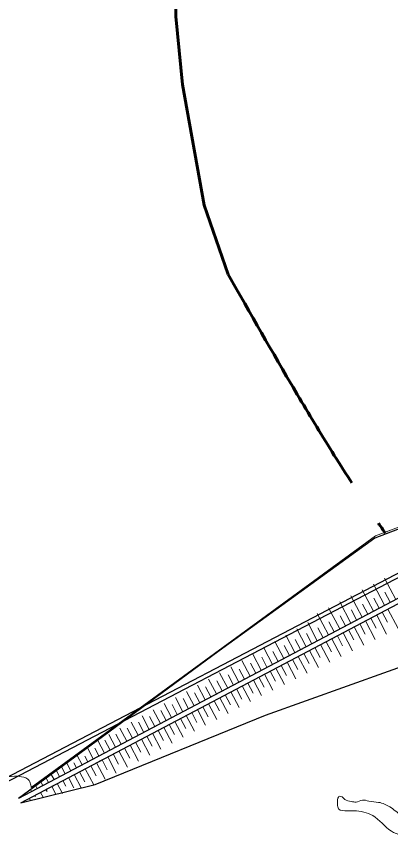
# Model space of a CAD drawing. Extents: x -1643653 to 4543381, y 1624270 to 13878484.
# Drawn here: x 573873 to 575726, y 8987006 to 8991048 of the extents above; entities that cross this region are included whole.
import ezdxf

# ---------------------------------------------------------------- set-up
doc = ezdxf.new("R2010")
doc.units = 0
doc.header["$LTSCALE"] = 200
doc.linetypes.add('LONG_DASH_SHORT_DASH', pattern=[9.9, 6, -1.2, 1.5, -1.2])
for name, color, linetype, lineweight in [('25', 7, 'Continuous', 13), ('60', 7, 'Continuous', 13), ('63', 7, 'Continuous', 13), ('7', 7, 'LONG_DASH_SHORT_DASH', 60)]:
    doc.layers.add(name, color=color, linetype=linetype, lineweight=lineweight)

msp = doc.modelspace()

# ---------------------------------------------------------------- linework, layer by layer
at = {"layer": '25', "lineweight": 25}
for p, q in [((577877.7, 8989395.6), (573616.6, 8987168.4)), ((573625.3, 8987151.7), (577886.4, 8989378.8))]:
    msp.add_line(p, q, dxfattribs=at)
at = {"layer": '25'}
msp.add_line((578012.7, 8989366.8), (575651.3, 8988475.2), dxfattribs=at)
msp.add_lwpolyline([(573946.4, 8987228.8), (575651.3, 8988475.2), (578012.7, 8989366.8), (578009.5, 8989418.3)], dxfattribs=at)
at = {"layer": '25', "lineweight": 25}
for points in [[(578012.9, 8989352.9), (577187, 8989042.7), (576324, 8988712.7), (575950.1, 8988578.7), (575647.5, 8988463.9), (575187.8, 8988130.1), (574877.2, 8987905.3), (574268.6, 8987457.2), (573884, 8987175.6)], [(573895.3, 8987154), (574263.9, 8987244.7), (575107.4, 8987587), (575919.3, 8987877.8), (576674.3, 8988291.2), (577269.1, 8988857.9), (578024.2, 8989331.3)]]:
    msp.add_lwpolyline(points, dxfattribs=at)
at = {"layer": '25'}
for points in [[(573946.4, 8987228.8), (573942.2, 8987251.7), (573936.8, 8987263.8), (573898.8, 8987282.6), (573768.4, 8987263.3), (573732.2, 8987244.3), (573693.6, 8987217.8), (573613.9, 8987252.8), (573547, 8987267.7), (573515.4, 8987281.4), (573456.3, 8987280), (573433.3, 8987308.8), (573396.6, 8987326.3), (573352.8, 8987317.4), (573295.3, 8987380.1), (573196.2, 8987457.7), (573136.6, 8987497.8), (573112, 8987549.3), (573058.6, 8987593.1), (573066, 8987695), (573128.2, 8987739.2), (573142.9, 8987771.9), (573142.1, 8987824.7), (573143.3, 8987828.5), (573127.6, 8987875), (573074.2, 8987920.1), (573005.3, 8987906), (572963.7, 8987908.4), (572949.8, 8987918.4), (572918.1, 8987935.9), (572845, 8987947), (572768.1, 8987966.9), (572676, 8987988), (572591.5, 8988009.2), (572499.7, 8988011.4), (572436.8, 8988013.7), (572394.6, 8988063.9), (572384.2, 8988087.7), (572423.8, 8988133.1), (572476.6, 8988138.3), (572468.4, 8988187.3), (572436.4, 8988230), (572432.1, 8988263.9), (572503.4, 8988290.5), (572590.6, 8988256.8), (572705.4, 8988228.2), (572769.5, 8988232.2), (572826.8, 8988271.4), (572840.8, 8988346.8), (572828.9, 8988392.1), (572838.4, 8988434.8), (572907.7, 8988423.7), (572962.9, 8988427.7), (572999.2, 8988440.3), (573054.4, 8988445.5), (573062, 8988445.6), (573097.2, 8988446.9), (573126.2, 8988438.2), (573178.1, 8988415.7), (573242.3, 8988407.1), (573299.2, 8988471.4), (573362.5, 8988535.7), (573437.2, 8988588.7), (573487.1, 8988616.6), (573563.4, 8988645.7), (573631.6, 8988710), (573673.3, 8988791.9), (573687.5, 8988852.3), (573707.9, 8988926.5), (573725.1, 8988953), (573737.5, 8988965.6), (573746.2, 8989062.4), (573713, 8989103.8), (573653.9, 8989102.3), (573613.8, 8989097.2), (573561.1, 8989084.5), (573511.7, 8989113.2), (573458.6, 8989135.7), (573420.6, 8989157), (573288.3, 8989273.5), (573248.8, 8989308.6), (573161.3, 8989363.7), (573065.3, 8989393.6), (572971.9, 8989424.7), (572928.9, 8989440.9), (572833.3, 8989444.4), (572790.3, 8989463.1), (572725.5, 8989513.2), (572673.4, 8989559.6), (572582.4, 8989592), (572497.9, 8989611.9)], [(576089.5, 8987971), (576123.6, 8987955.5), (576150.2, 8987939.2), (576194.7, 8987907.9), (576233.9, 8987886.7), (576274.5, 8987864.2), (576315.1, 8987831.6), (576321.8, 8987800.2), (576348.2, 8987711), (576362.5, 8987679.6), (576376.7, 8987652), (576404.7, 8987624.4), (576424, 8987594.3), (576424.2, 8987580.5), (576412.2, 8987537.7), (576415, 8987513.8), (576429.2, 8987492.5), (576462.2, 8987468.7), (576506.6, 8987436.1), (576522.5, 8987379.6), (576528, 8987345.7), (576543.6, 8987304.2), (576569.5, 8987250.2), (576592.4, 8987227.7), (576608.2, 8987177.4), (576624.9, 8987154.9), (576626.5, 8987124.7), (576623.2, 8987094.5), (576600.8, 8987079.3), (576575.8, 8987069.2), (576566.1, 8987040.3), (576544, 8987000), (576507.3, 8987015), (576482.1, 8987024.9), (576434.2, 8987034.8), (576399.9, 8987054.9), (576383.5, 8987066.1), (576371.8, 8987092.5), (576366.4, 8987115.1), (576331.4, 8987103.7), (576292.8, 8987078.4), (576301.7, 8987065.9), (576390.6, 8986999.5), (576406.3, 8986955.6), (576407.2, 8986890.2), (576407.9, 8986842.4), (576416, 8986803.5), (576418.6, 8986790.9), (576419, 8986762), (576405.3, 8986751.9), (576355.1, 8986751.7), (576312.2, 8986764.2), (576244, 8986784.1), (576211, 8986807.9), (576158.8, 8986850.5), (576117.1, 8986873), (576057.7, 8986895.4), (576005.7, 8986929.2), (575959.9, 8986965.6), (575864.6, 8987042), (575779.7, 8987090.7), (575722.5, 8987133.3), (575666.9, 8987155.8), (575619, 8987161.9), (575586.3, 8987166.9), (575555, 8987156.7), (575531.1, 8987160.4), (575499.5, 8987170.4), (575480.4, 8987185.4), (575470.4, 8987185.4), (575465.5, 8987176.6), (575463.4, 8987145.1), (575468.7, 8987123.8), (575511.6, 8987113.8), (575544.3, 8987113.9), (575593.4, 8987107.8), (575637.6, 8987090.3), (575730.5, 8987012.7), (575749.5, 8987002.6), (575767.1, 8986996.4), (575793.6, 8986989), (575811.3, 8986982.7), (575863.2, 8986956.5), (575910.3, 8986915.1), (575923.2, 8986893.8)], [(573295.3, 8987380.1), (573352.8, 8987317.4), (573396.6, 8987326.3), (573433.3, 8987308.8), (573456.3, 8987280), (573515.4, 8987281.4), (573547, 8987267.7), (573613.9, 8987252.8), (573693.6, 8987217.8), (573732.2, 8987244.3), (573768.4, 8987263.3), (573898.8, 8987282.6), (573936.8, 8987263.8), (573942.2, 8987251.7), (573946.4, 8987228.8)]]:
    msp.add_spline(points, degree=3, dxfattribs=at)
at = {"layer": '60', "lineweight": 25}
msp.add_spline([(814781, 9009175.5), (814787.2, 9009173.4), (814796.9, 9009173.4), (814799.4, 9009172.4), (814805.1, 9009174.5), (814805.6, 9009176.5), (814811.7, 9009179.5), (814811.7, 9009179.5), (814801.5, 9009181), (814790.7, 9009181.5), (814784.1, 9009183.1), (814777.4, 9009185.1), (814778.4, 9009175.5)], degree=3, dxfattribs=at)
at = {"layer": '63', "lineweight": 25}
for p, q in [((578012.9, 8989352.9), (573884, 8987175.6)), ((573895.3, 8987154), (578024.2, 8989331.3))]:
    msp.add_line(p, q, dxfattribs=at)
at = {"layer": '63'}
for p, q in [((575751.7, 8988160.6), (575696.1, 8988265.9)), ((575696.2, 8988131.3), (575640.7, 8988236.7)), ((575585.2, 8988072.8), (575529.7, 8988178.2)), ((575640.7, 8988102), (575585.2, 8988207.4)), ((575724.4, 8988146.2), (575698.2, 8988195.9)), ((575529.8, 8988043.5), (575474.2, 8988148.9)), ((575613.4, 8988087.6), (575587.2, 8988137.4)), ((575668.9, 8988116.9), (575642.7, 8988166.7)), ((575737.9, 8988153.2), (575682.4, 8988124)), ((575474.3, 8988014.3), (575418.7, 8988119.6)), ((575557.9, 8988058.4), (575531.7, 8988108.2)), ((575626.9, 8988094.7), (575571.4, 8988065.5)), ((575682.4, 8988124), (575626.9, 8988094.7)), ((575671, 8988090.4), (575726.4, 8988119.6)), ((575684.4, 8988097.5), (575710.7, 8988047.7)), ((575712.6, 8988112.3), (575762.9, 8988016.9)), ((575418.8, 8987985), (575363.2, 8988090.4)), ((575502.5, 8988029.1), (575476.2, 8988078.9)), ((575571.4, 8988065.5), (575515.9, 8988036.2)), ((575560, 8988031.8), (575615.5, 8988061.1)), ((575615.5, 8988061.1), (575671, 8988090.4)), ((575628.9, 8988068.2), (575655.2, 8988018.4)), ((575657.1, 8988083.1), (575706.6, 8987989.2)), ((575307.8, 8987926.5), (575261.2, 8988014.8)), ((575363.3, 8987955.7), (575315.6, 8988046.1)), ((575391.5, 8987970.6), (575365.2, 8988020.4)), ((575447, 8987999.8), (575420.7, 8988049.6)), ((575515.9, 8988036.2), (575460.4, 8988007)), ((575504.5, 8988002.6), (575560, 8988031.8)), ((575546.1, 8988024.5), (575594, 8987933.7)), ((575573.4, 8988038.9), (575599.7, 8987989.2)), ((575601.6, 8988053.8), (575650.3, 8987961.5)), ((575252.3, 8987897.2), (575206.8, 8987983.5)), ((575336, 8987941.3), (575309.7, 8987991.1)), ((575404.9, 8987977.7), (575349.5, 8987948.4)), ((575393.5, 8987944.1), (575449, 8987973.3)), ((575460.4, 8988007), (575404.9, 8987977.7)), ((575449, 8987973.3), (575504.5, 8988002.6)), ((575462.5, 8987980.4), (575488.7, 8987930.6)), ((575490.6, 8987995.3), (575537.7, 8987906)), ((575518, 8988009.7), (575544.2, 8987959.9)), ((575196.8, 8987868), (575152.4, 8987952.2)), ((575280.5, 8987912.1), (575254.2, 8987961.8)), ((575349.5, 8987948.4), (575294, 8987919.2)), ((575338, 8987914.8), (575393.5, 8987944.1)), ((575379.7, 8987936.8), (575425.1, 8987850.5)), ((575407, 8987951.2), (575433.2, 8987901.4)), ((575435.2, 8987966), (575481.4, 8987878.2)), ((575141.3, 8987838.7), (575098, 8987920.9)), ((575169.5, 8987853.6), (575143.3, 8987903.3)), ((575225, 8987882.8), (575198.8, 8987932.6)), ((575294, 8987919.2), (575238.5, 8987889.9)), ((575282.5, 8987885.5), (575338, 8987914.8)), ((575296, 8987892.6), (575322.2, 8987842.9)), ((575324.2, 8987907.5), (575368.8, 8987822.8)), ((575351.5, 8987921.9), (575377.7, 8987872.1)), ((575030.4, 8987780.2), (574989.2, 8987858.3)), ((575085.9, 8987809.4), (575043.6, 8987889.6)), ((575114, 8987824.3), (575087.8, 8987874.1)), ((575183, 8987860.7), (575127.5, 8987831.4)), ((575171.6, 8987827), (575227.1, 8987856.3)), ((575238.5, 8987889.9), (575183, 8987860.7)), ((575227.1, 8987856.3), (575282.5, 8987885.5)), ((575240.5, 8987863.4), (575266.8, 8987813.6)), ((575268.7, 8987878.2), (575312.6, 8987795.1)), ((574974.9, 8987750.9), (574934.6, 8987827.4)), ((575003.1, 8987765.8), (574976.8, 8987815.6)), ((575058.6, 8987795), (575032.3, 8987844.8)), ((575127.5, 8987831.4), (575072, 8987802.1)), ((575116.1, 8987797.8), (575171.6, 8987827)), ((575157.7, 8987819.7), (575200, 8987739.6)), ((575185, 8987834.1), (575211.3, 8987784.3)), ((575213.2, 8987849), (575256.3, 8987767.3)), ((574919.4, 8987721.7), (574879.7, 8987796.9)), ((574947.6, 8987736.5), (574921.3, 8987786.3)), ((575016.5, 8987772.9), (574961, 8987743.6)), ((575072, 8987802.1), (575016.5, 8987772.9)), ((575060.6, 8987768.5), (575116.1, 8987797.8)), ((575074.1, 8987775.6), (575100.3, 8987725.8)), ((575102.2, 8987790.5), (575143.7, 8987711.9)), ((575129.5, 8987804.9), (575155.8, 8987755.1)), ((574808.4, 8987663.1), (574770, 8987735.9)), ((574863.9, 8987692.4), (574824.9, 8987766.4)), ((574892.1, 8987707.2), (574865.8, 8987757)), ((574961, 8987743.6), (574905.6, 8987714.3)), ((574949.6, 8987710), (575005.1, 8987739.2)), ((574991.2, 8987731.9), (575031.6, 8987655.4)), ((575005.1, 8987739.2), (575060.6, 8987768.5)), ((575018.6, 8987746.3), (575044.8, 8987696.6)), ((575046.7, 8987761.2), (575087.4, 8987684.1)), ((574752.9, 8987633.9), (574715.2, 8987705.4)), ((574781.1, 8987648.7), (574754.9, 8987698.5)), ((574836.6, 8987678), (574810.3, 8987727.8)), ((574905.5, 8987714.3), (574850.1, 8987685.1)), ((574894.1, 8987680.7), (574949.6, 8987710)), ((574935.8, 8987702.7), (574976.3, 8987625.8)), ((574963.1, 8987717.1), (574989.3, 8987667.3)), ((574697.5, 8987604.6), (574660.3, 8987675)), ((574725.6, 8987619.5), (574699.4, 8987669.2)), ((574794.6, 8987655.8), (574739.1, 8987626.6)), ((574783.2, 8987622.2), (574838.6, 8987651.5)), ((574850.1, 8987685.1), (574794.6, 8987655.8)), ((574838.6, 8987651.5), (574894.1, 8987680.7)), ((574852.1, 8987658.6), (574878.3, 8987608.8)), ((574880.3, 8987673.4), (574921, 8987596.2)), ((574907.6, 8987687.8), (574933.8, 8987638)), ((574586.5, 8987546.1), (574550.7, 8987614)), ((574614.6, 8987561), (574588.4, 8987610.7)), ((574642, 8987575.3), (574605.5, 8987644.5)), ((574670.1, 8987590.2), (574643.9, 8987640)), ((574739.1, 8987626.6), (574683.6, 8987597.3)), ((574727.7, 8987592.9), (574783.2, 8987622.2)), ((574769.3, 8987614.9), (574810.3, 8987537.1)), ((574796.6, 8987629.3), (574822.9, 8987579.5)), ((574824.8, 8987644.2), (574865.7, 8987566.6)), ((574531, 8987516.8), (574495.8, 8987583.5)), ((574559.2, 8987531.7), (574532.9, 8987581.5)), ((574683.6, 8987597.3), (574628.1, 8987568.1)), ((574672.2, 8987563.7), (574727.7, 8987592.9)), ((574685.6, 8987570.8), (574711.9, 8987521)), ((574713.8, 8987585.6), (574755, 8987507.5)), ((574741.1, 8987600), (574767.4, 8987550.3)), ((574475.5, 8987487.6), (574441, 8987553)), ((574503.7, 8987502.4), (574477.4, 8987552.2)), ((574572.6, 8987538.8), (574517.1, 8987509.5)), ((574561.2, 8987505.2), (574616.7, 8987534.4)), ((574628.1, 8987568.1), (574572.6, 8987538.8)), ((574616.7, 8987534.4), (574672.2, 8987563.7)), ((574630.2, 8987541.5), (574656.4, 8987491.7)), ((574658.3, 8987556.4), (574699.7, 8987477.8)), ((574364.5, 8987429.1), (574331.3, 8987492)), ((574392.7, 8987443.9), (574366.4, 8987493.7)), ((574420, 8987458.3), (574386.2, 8987522.5)), ((574448.2, 8987473.2), (574421.9, 8987523)), ((574517.1, 8987509.5), (574461.7, 8987480.3)), ((574505.7, 8987475.9), (574561.2, 8987505.2)), ((574547.3, 8987497.8), (574589.1, 8987418.7)), ((574574.7, 8987512.2), (574600.9, 8987462.5)), ((574602.8, 8987527.1), (574644.4, 8987448.3)), ((574309, 8987399.8), (574276.5, 8987461.5)), ((574337.2, 8987414.7), (574311, 8987464.4)), ((574406.2, 8987451), (574350.7, 8987421.8)), ((574461.6, 8987480.3), (574406.2, 8987451)), ((574450.2, 8987446.6), (574505.7, 8987475.9)), ((574463.7, 8987453.7), (574489.9, 8987404)), ((574491.9, 8987468.6), (574533.8, 8987389.1)), ((574519.2, 8987483), (574545.4, 8987433.2)), ((574253.5, 8987370.5), (574224.8, 8987425.1)), ((574281.7, 8987385.4), (574261, 8987424.7)), ((574350.7, 8987421.8), (574295.2, 8987392.5)), ((574339.2, 8987388.1), (574394.7, 8987417.4)), ((574380.9, 8987410.1), (574423.2, 8987329.9)), ((574394.7, 8987417.4), (574450.2, 8987446.6)), ((574408.2, 8987424.5), (574434.5, 8987374.7)), ((574436.4, 8987439.3), (574478.5, 8987359.5)), ((574198.1, 8987341.3), (574173.6, 8987387.6)), ((574226.2, 8987356.1), (574211.5, 8987384.1)), ((574295.2, 8987392.5), (574239.7, 8987363.2)), ((574283.8, 8987358.9), (574339.2, 8987388.1)), ((574325.4, 8987380.8), (574367.9, 8987300.3)), ((574352.7, 8987395.2), (574379, 8987345.4)), ((574115.2, 8987297.6), (574097.2, 8987331.8)), ((574142.6, 8987312), (574122.4, 8987350.2)), ((574184.2, 8987334), (574128.7, 8987304.7)), ((574170.7, 8987326.9), (574157.9, 8987351.2)), ((574172.8, 8987300.3), (574228.3, 8987329.6)), ((574239.7, 8987363.2), (574184.2, 8987334)), ((574228.3, 8987329.6), (574283.8, 8987358.8)), ((574241.7, 8987336.7), (574268, 8987286.9)), ((574269.9, 8987351.6), (574312.6, 8987270.7)), ((574297.2, 8987366), (574323.5, 8987316.2)), ((574059.8, 8987268.3), (574046.1, 8987294.3)), ((574087.1, 8987282.8), (574071.3, 8987312.7)), ((574128.7, 8987304.7), (574073.2, 8987275.5)), ((574117.3, 8987271.1), (574172.8, 8987300.3)), ((574158.9, 8987293), (574193.6, 8987227.4)), ((574186.2, 8987307.4), (574212.5, 8987257.7)), ((574214.4, 8987322.3), (574256.3, 8987242.8)), ((574017.7, 8987246.2), (573962.3, 8987216.9)), ((574004.3, 8987239.1), (573994.9, 8987256.8)), ((574073.2, 8987275.5), (574017.8, 8987246.2)), ((574031.6, 8987253.5), (574020.1, 8987275.3)), ((574061.8, 8987241.8), (574117.3, 8987271.1)), ((574075.3, 8987248.9), (574101.5, 8987199.1)), ((574103.5, 8987263.8), (574118.2, 8987235.8)), ((574130.8, 8987278.2), (574157, 8987228.4)), ((573962.2, 8987216.9), (573906.8, 8987187.7)), ((573948.8, 8987209.8), (573943.7, 8987219.4)), ((573950.8, 8987183.3), (574006.3, 8987212.6)), ((573976.1, 8987224.2), (573968.9, 8987237.8)), ((573992.5, 8987205.2), (574005.2, 8987181.1)), ((574006.3, 8987212.6), (574061.8, 8987241.8)), ((574019.8, 8987219.7), (574025.1, 8987209.6)), ((574048, 8987234.5), (574068, 8987196.5)), ((573893.3, 8987180.6), (573892.6, 8987182)), ((573895.3, 8987154), (573950.8, 8987183.3)), ((573920.6, 8987195), (573917.8, 8987200.4)), ((573937, 8987176), (573942.5, 8987165.6)), ((573964.3, 8987190.4), (573967.6, 8987184.1)), ((573908.8, 8987161.1), (573910.6, 8987157.8))]:
    msp.add_line(p, q, dxfattribs=at)
at = {"layer": '7'}
msp.add_lwpolyline([(575001.4, 8994887.2), (575394, 8994749.3), (575618.8, 8994712.5), (575955.7, 8994764.3), (576124.6, 8994693), (576292.4, 8994562), (576364.1, 8994468.9), (576412.1, 8994327.7), (576440.1, 8994102.6), (576392.7, 8993990.5), (576122.7, 8993744.2), (575943, 8993623), (575458.6, 8993363.4), (575221, 8993160.3), (575052.4, 8992918.2), (574695.8, 8992339.1), (574641.7, 8992170), (574667.6, 8991383.4), (574663.3, 8991045.9), (574695.7, 8990709.2), (574803.7, 8990112.5), (574922.1, 8989769.7)], dxfattribs=at)
msp.add_spline([(574922.1, 8989769.7), (575604.9, 8988629.2), (575699.9, 8988488.2)], degree=3, dxfattribs=at)

doc.saveas('drawing.dxf')
